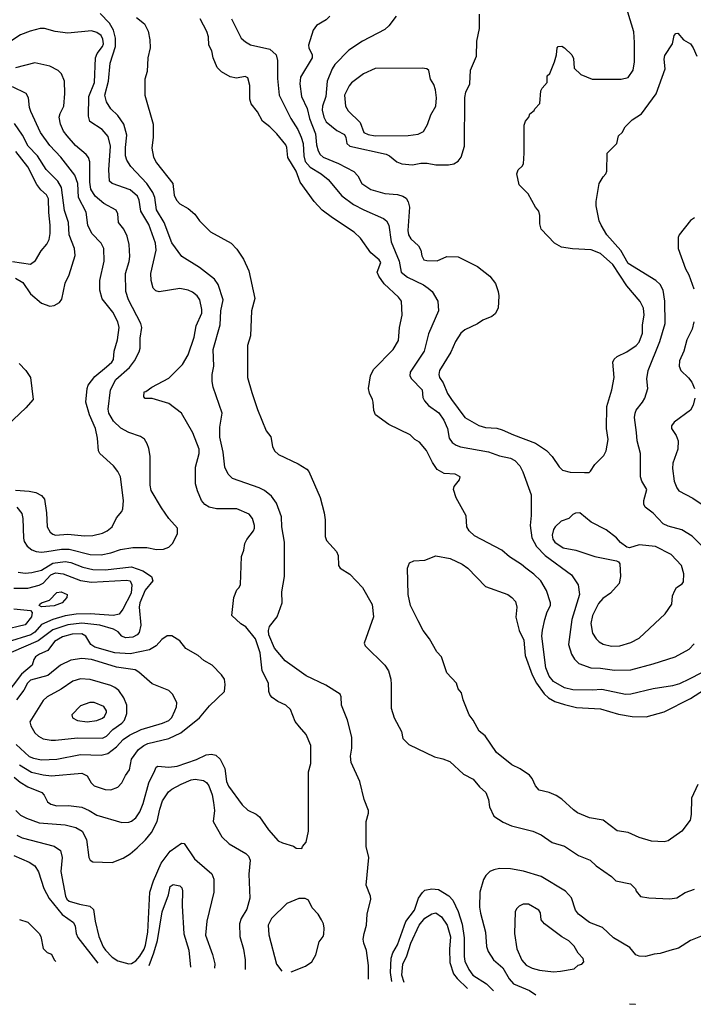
# Model space of a CAD drawing. Extents: x 997026 to 1115308, y 536381 to 619039.
# Tile 263 of 484: x 1060476 to 1065346, y 539794 to 546909. Entities that reach past the tile are written whole.
import ezdxf

# ---------------------------------------------------------------- set-up
doc = ezdxf.new("R2010")
doc.units = 0

msp = doc.modelspace()

# ---------------------------------------------------------------- linework, layer by layer
at = {"layer": '0CON20XD'}
for points in [[(1062998.1, 539975.9), (1062997.8, 540075), (1062983, 540183), (1062964.2, 540235), (1062960, 540265), (1062965.6, 540305), (1062984.4, 540365), (1062988.6, 540445), (1063014, 540555), (1063012, 540575), (1062980, 540655), (1063000, 540855), (1062980, 540935), (1062980, 541115), (1062996.7, 541175), (1062996.7, 541195), (1062966.2, 541275), (1062936, 541405), (1062871.7, 541541.7), (1062867, 541587), (1062877.8, 541645), (1062877.3, 541725), (1062846.4, 541846.4), (1062803.3, 541955), (1062800, 542015), (1062793.3, 542035), (1062690.3, 542100.3), (1062548, 542168), (1062395, 542276.7), (1062317.8, 542367.8), (1062278.4, 542465), (1062274.8, 542495), (1062282.4, 542525), (1062338.2, 542595), (1062373.1, 542695), (1062371.1, 542775), (1062389.5, 542885), (1062391.2, 543135), (1062370.9, 543245), (1062367.8, 543317.8), (1062333.3, 543415), (1062297, 543467), (1062245, 543506.7), (1062206.7, 543526.7), (1062014.7, 543594.7), (1061983.1, 543625), (1061960, 543675), (1061946.9, 543785), (1061922.4, 543892.4), (1061923.5, 543965), (1061939.5, 544065), (1061874.5, 544254.5), (1061866.9, 544295), (1061867.8, 544345), (1061879.5, 544405), (1061875.4, 544525), (1061926.1, 544705), (1061930.8, 544805), (1061947.5, 544885), (1061910.5, 544995), (1061884.7, 545034.7), (1061775, 545117.8), (1061647.2, 545197.2), (1061575, 545295.8), (1061521.8, 545445), (1061464.7, 545535), (1061453.1, 545625), (1061439.9, 545659.9), (1061395.6, 545725.6), (1061279.8, 545849.8), (1061249.6, 545895), (1061241.8, 545925), (1061240, 545985), (1061250.7, 546075), (1061229.5, 546155), (1061186.4, 546216.4), (1061134.4, 546265), (1061102.7, 546315), (1061091.8, 546365), (1061118.2, 546465), (1061130.4, 546595), (1061167.8, 546715), (1061167.7, 546775), (1061153.9, 546833.9), (1061125.2, 546885.2), (1061058.1, 546955)], [(1062717.5, 546935), (1062692.3, 546907.7), (1062621.9, 546868.1), (1062598, 546835), (1062564.3, 546725), (1062567.5, 546705), (1062590.8, 546655), (1062590.8, 546635), (1062506.9, 546495), (1062500.9, 546445), (1062514.6, 546355), (1062555, 546267.5), (1062572.1, 546195), (1062613.7, 546085), (1062621.1, 546005), (1062632.9, 545962.9), (1062649.1, 545935), (1062670.6, 545915), (1062781.4, 545871.4), (1062892.4, 545812.4), (1062920.7, 545780.7), (1062950, 545725), (1063015, 545682.5), (1063115, 545652.5), (1063207, 545647), (1063246.7, 545635), (1063269.1, 545619.1), (1063284.3, 545594.3), (1063293.1, 545555), (1063282.7, 545385), (1063286.7, 545355), (1063304.7, 545324.7), (1063360, 545275), (1063376, 545245), (1063382.7, 545202.7), (1063397.5, 545175), (1063418.3, 545168.3), (1063495, 545166.2), (1063565, 545198), (1063645, 545196), (1063785.7, 545125.7), (1063873.8, 545055), (1063915, 545002.5), (1063934.1, 544944.1), (1063940, 544915), (1063936.2, 544825), (1063913.8, 544785), (1063890, 544765), (1063825, 544737.5), (1063785, 544712), (1063695, 544668), (1063665, 544643.8), (1063626.5, 544583.5), (1063592, 544508), (1063510.8, 544375), (1063505.8, 544345), (1063511.4, 544325), (1063537.8, 544285), (1063568.6, 544208.6), (1063596.9, 544165), (1063695, 544035.8), (1063795, 543977.1), (1063842.6, 543962.6), (1063925, 543956.7), (1063965, 543945.6), (1064045, 543908.6), (1064205, 543850), (1064285, 543796), (1064325, 543752), (1064375, 543679.2), (1064401.2, 543655), (1064455, 543640), (1064558.3, 543638.3), (1064591.7, 543638.3), (1064603, 543647), (1064633.8, 543695), (1064699.1, 543760.9), (1064716, 543795), (1064730, 543875), (1064717.5, 543955), (1064721.4, 544115), (1064757.1, 544235), (1064772.5, 544325), (1064764.2, 544435), (1064774.5, 544455.5), (1064795, 544476), (1064865, 544510), (1064932, 544555), (1064955, 544580), (1064978.5, 544645), (1064979.5, 544705), (1064990.4, 544775), (1064984.5, 544825), (1064962.4, 544872.4), (1064865, 544985.6), (1064765, 545139.5), (1064675, 545220.5), (1064606.9, 545246.9), (1064473.2, 545253.2), (1064392.5, 545265), (1064343.3, 545295), (1064246.7, 545395), (1064236.2, 545435), (1064236.2, 545495), (1064230, 545525), (1064203.8, 545555), (1064151.7, 545651.7), (1064086.4, 545716.4), (1064070, 545795), (1064080, 545825), (1064109.3, 545850.7), (1064117, 545867), (1064123.3, 545945), (1064123.9, 546146.1), (1064133.3, 546175), (1064157.5, 546205), (1064165, 546230), (1064196.4, 546253.6), (1064200, 546265), (1064237, 546303), (1064242.5, 546395), (1064252.5, 546415), (1064290, 546455), (1064290, 546505), (1064308.3, 546521.7), (1064341.2, 546605), (1064356.7, 546655), (1064362.5, 546705), (1064370, 546715), (1064395, 546717.5), (1064415, 546706.7), (1064466.7, 546655), (1064479.3, 546629.3), (1064485, 546560), (1064532.5, 546512.5), (1064615, 546480), (1064825, 546480), (1064875, 546491.2), (1064910.8, 546545), (1064920, 546605), (1064920, 546745), (1064915, 546822.5), (1064872.7, 546962.7)], [(1061321.2, 546925), (1061379.1, 546879.1), (1061405, 546827.5), (1061417.5, 546765), (1061420, 546705), (1061403.8, 546635), (1061398.8, 546535), (1061380.5, 546479.5), (1061380, 546365), (1061440.6, 546155), (1061440.3, 546059.7), (1061430.9, 545980.9), (1061444.4, 545915), (1061464.4, 545875), (1061583.5, 545725), (1061592.1, 545642.1), (1061610.6, 545605), (1061635, 545579.4), (1061693.8, 545545), (1061741.2, 545505), (1061776.2, 545455), (1061855, 545376.2), (1062005, 545294), (1062045, 545252), (1062095, 545178), (1062133.3, 545095), (1062175.7, 544895), (1062152.9, 544805), (1062144.3, 544625), (1062122.5, 544555), (1062122.5, 544325), (1062153.6, 544216.4), (1062195, 544093.3), (1062259.2, 543939.2), (1062291.2, 543895), (1062303.8, 543825), (1062318.8, 543795), (1062347.3, 543767.3), (1062490.3, 543700.3), (1062551.7, 543661.7), (1062567.5, 543645), (1062647.4, 543457.4), (1062676.7, 543345), (1062683.3, 543295), (1062683.8, 543175), (1062693.3, 543145), (1062767.5, 543067.5), (1062777.7, 543037.7), (1062781.2, 542965), (1062793.8, 542945), (1062863, 542903), (1062955, 542806.7), (1063023.2, 542683.2), (1063033.8, 542593.8), (1062966.7, 542405), (1062974.1, 542384.1), (1063115, 542244), (1063143.2, 542203.2), (1063159.2, 542145), (1063162.5, 542105), (1063161.2, 541935), (1063184.1, 541864.1), (1063236, 541765), (1063246.7, 541715), (1063290.5, 541670.5), (1063475, 541582.5), (1063535, 541569.2), (1063585, 541548), (1063685, 541458), (1063755, 541421.2), (1063801.2, 541365), (1063847.1, 541325), (1063865.6, 541275), (1063871.7, 541221.7), (1063902.7, 541152.7), (1063970.5, 541110.5), (1064032.5, 541085), (1064185, 541044.2), (1064245, 541018), (1064325, 540963.8), (1064415, 540937.5), (1064515, 540870), (1064601.2, 540835), (1064644.5, 540794.5), (1064755, 540718.8), (1064785, 540686.2), (1064892.5, 540665), (1064928.3, 540628.3), (1064931.7, 540611.7), (1064965, 540573.3), (1065025, 540562.5), (1065175, 540557.5), (1065227.3, 540562.7), (1065287, 540603), (1065354.5, 540625.5)], [(1065494.3, 542235), (1065315, 542142.9), (1065245, 542110.8), (1065194.7, 542095.3), (1065056.2, 542073.8), (1064895, 542036.2), (1064855, 542033.8), (1064685, 542070), (1064615, 542063.8), (1064475, 542066.9), (1064415, 542082.3), (1064335, 542126.5), (1064304.4, 542164.4), (1064279.4, 542225), (1064251.2, 542455), (1064255, 542497.5), (1064273.5, 542575), (1064289.8, 542630.2), (1064312.5, 542675), (1064314.2, 542695), (1064284.2, 542785), (1064242.5, 542855), (1064193.4, 542903.4), (1064136, 542945), (1064103.6, 542973.6), (1064017.4, 543027.4), (1063961.2, 543075), (1063765, 543179.2), (1063724.6, 543214.6), (1063708.6, 543245), (1063702.9, 543325), (1063632, 543455), (1063611.2, 543515), (1063616.7, 543535), (1063656.7, 543585), (1063660, 543605), (1063624.2, 543624.2), (1063545, 543630.8), (1063495, 543658.8), (1063460.6, 543710.6), (1063416.3, 543796.3), (1063365.7, 543855.7), (1063333.3, 543875), (1063299.4, 543909.4), (1063145, 543983.1), (1063049.2, 544055), (1063035.6, 544085), (1063032.5, 544145), (1063025.6, 544165), (1063005, 544210), (1062997.3, 544245), (1063012.2, 544335), (1063035, 544381.1), (1063175.6, 544525), (1063215, 544591.2), (1063221.8, 544685), (1063240.5, 544775), (1063237.1, 544875), (1063215.6, 544905), (1063111.2, 545001.2), (1063072.5, 545055), (1063061.2, 545085), (1063085.8, 545155), (1063076, 545175), (1063015, 545225.7), (1062939.6, 545329.6), (1062895, 545374.3), (1062736.6, 545476.6), (1062663.6, 545533.6), (1062605, 545595.8), (1062504.5, 545734.5), (1062475.4, 545815), (1062415, 545913.8), (1062407.3, 545985), (1062399.5, 546005), (1062335, 546085.6), (1062285, 546134.4), (1062231.4, 546175), (1062194.2, 546244.2), (1062150.3, 546300.3), (1062140, 546335), (1062140, 546435), (1062125, 546490), (1062105, 546500), (1062044.1, 546485.9), (1061996.8, 546496.8), (1061935, 546532), (1061904.4, 546565), (1061874.4, 546635), (1061864.3, 546685), (1061844.3, 546725), (1061842, 546785), (1061828, 546825), (1061782, 546915)], [(1062007.1, 546915), (1062076.6, 546776.6), (1062108.5, 546748.5), (1062145, 546728.2), (1062285, 546695.5), (1062329.5, 546655), (1062340.5, 546615), (1062340.4, 546485), (1062352.3, 546365), (1062436.9, 546195), (1062487.2, 546115), (1062511.7, 546061.7), (1062525.2, 546015), (1062529.2, 545925), (1062541.1, 545885), (1062575, 545844.1), (1062654.8, 545794.8), (1062705.5, 545755), (1062805, 545637.8), (1062889.2, 545575), (1062964.2, 545535), (1063105, 545473.1), (1063126.7, 545456.7), (1063143.6, 545425), (1063161, 545305), (1063219.7, 545165), (1063234.1, 545084.1), (1063278.8, 545048.8), (1063395, 544992.7), (1063429.8, 544969.8), (1063457.1, 544945), (1063498, 544875), (1063504.3, 544805), (1063430.9, 544639.1), (1063400, 544515), (1063298.7, 544361.3), (1063297.5, 544335), (1063307.5, 544315), (1063385.8, 544235), (1063391.2, 544178.8), (1063401.9, 544155), (1063432.1, 544122.1), (1063505, 544069.2), (1063541.5, 544015), (1063568.5, 543955), (1063581.5, 543885), (1063603.3, 543853.3), (1063631.2, 543835), (1063663.9, 543823.9), (1063865, 543787.1), (1063945, 543758.9), (1064025, 543740.8), (1064055, 543724.6), (1064092.1, 543685), (1064112.7, 543642.7), (1064172.9, 543475), (1064173, 543327), (1064165.4, 543255), (1064177.6, 543165), (1064212.8, 543102.8), (1064275, 543038.2), (1064465, 542898.9), (1064514.5, 542825), (1064523.2, 542755), (1064466.9, 542575), (1064443.6, 542395), (1064464.4, 542325), (1064487.8, 542287.8), (1064517.2, 542257.2), (1064605, 542225.4), (1064675, 542223.8), (1064775, 542208.5), (1064895, 542211.2), (1065055, 542253.5), (1065213.7, 542306.3), (1065315, 542360), (1065351.8, 542398.2)], [(1063198.8, 546935), (1063145.5, 546864.5), (1063115, 546838), (1062953.8, 546755), (1062855, 546690), (1062755, 546584.5), (1062735, 546554.4), (1062699.7, 546465), (1062690.2, 546355), (1062664.7, 546285), (1062662.8, 546255), (1062674.8, 546204.8), (1062692.3, 546172.3), (1062769.2, 546109.2), (1062825, 546079.2), (1062835, 546057.5), (1062840.8, 546015), (1062862, 545995), (1063125, 545937.5), (1063150, 545925), (1063202.2, 545882.2), (1063238.3, 545868.3), (1063315, 545860.5), (1063375, 545871.8), (1063422, 545872), (1063485, 545861.1), (1063575, 545860), (1063615, 545868.8), (1063645, 545886.7), (1063668.8, 545915), (1063690.8, 545995), (1063693.2, 546346.8), (1063701.4, 546385), (1063731.4, 546445), (1063735.8, 546545), (1063778, 546645), (1063780, 546755), (1063800, 546845), (1063800.7, 546949.3)], [(1060436.3, 541436.3), (1060479.3, 541399.3), (1060535.2, 541365.2), (1060635.2, 541325.2), (1060653.1, 541305), (1060678.2, 541258.2), (1060700.7, 541240.7), (1060745, 541229.3), (1060828, 541232), (1060925, 541218.5), (1060978.8, 541195), (1061035, 541160.8), (1061215, 541106.9), (1061265, 541110), (1061285, 541117.8), (1061315, 541142.9), (1061345, 541184.2), (1061369.6, 541245), (1061409.1, 541395), (1061453.1, 541485), (1061462.9, 541507.1), (1061475, 541516.2), (1061555, 541508), (1061615, 541516.1), (1061755, 541564.5), (1061825, 541597.5), (1061862.3, 541602.3), (1061894.2, 541594.2), (1061925, 541566.2), (1061958.9, 541498.9), (1061971.5, 541405), (1061985, 541370), (1062085, 541236), (1062125, 541198), (1062185, 541168), (1062208.7, 541148.7), (1062276, 541055), (1062345, 540976.7), (1062375, 540961.2), (1062455.9, 540935.9), (1062475, 540922.5), (1062515, 540920), (1062520, 540935), (1062547.5, 540965), (1062563.6, 541046.4), (1062563.8, 541475), (1062580, 541535), (1062580, 541665), (1062548, 541745), (1062499.5, 541799.5), (1062468.7, 541838.7), (1062434, 541925), (1062401.2, 541955), (1062342.4, 541982.4), (1062300.9, 542010.9), (1062287.3, 542027.3), (1062278, 542055), (1062275.7, 542115), (1062229.5, 542205), (1062215.2, 542335.2), (1062180.8, 542435), (1062111.2, 542521.2), (1062074.4, 542544.4), (1062010, 542605), (1062023.8, 542735), (1062045, 542790), (1062063, 542807), (1062073, 542827), (1062080.5, 543029.5), (1062096, 543075), (1062104, 543125), (1062117.7, 543152.3), (1062166.2, 543215), (1062173.8, 543235), (1062173.8, 543255), (1062158.8, 543305), (1062135, 543335.7), (1062045.7, 543375.7), (1061900, 543375), (1061845, 543387.5), (1061814, 543405), (1061790, 543435), (1061761.4, 543505), (1061747.1, 543555), (1061746.9, 543675), (1061774.3, 543775), (1061774.2, 543805), (1061728.6, 543925), (1061645, 544066.7), (1061555, 544136), (1061435, 544172.5), (1061383, 544173), (1061372.5, 544185), (1061375, 544220), (1061388.3, 544221.7), (1061432.5, 544255), (1061555, 544318), (1061652.6, 544417.4), (1061695, 544486.7), (1061738.1, 544615), (1061751.7, 544698.3), (1061792.2, 544787.8), (1061793.1, 544815), (1061779.4, 544885), (1061758.6, 544915), (1061725, 544940.6), (1061695, 544954.4), (1061635, 544966.7), (1061485, 544942.5), (1061460.3, 544950.3), (1061440.5, 544970.5), (1061425.5, 545025), (1061424.6, 545075), (1061462.3, 545245), (1061457.7, 545295), (1061409, 545429), (1061351.5, 545525), (1061340.8, 545605), (1061327.1, 545635), (1061275, 545680), (1061145.7, 545725.7), (1061125, 545742.5), (1061119.6, 545825), (1061133.1, 545995), (1061115.4, 546065), (1061071.9, 546115), (1060983.4, 546173.4), (1060972.7, 546212.7), (1060975.8, 546355), (1061016.2, 546455), (1061025.3, 546635), (1061037.1, 546665), (1061075.3, 546715), (1061082, 546735), (1061078.1, 546768.1), (1061065.3, 546795.3), (1061035, 546817.1), (1060995, 546830), (1060825, 546811.5), (1060733.6, 546823.6), (1060655, 546845.5), (1060625, 546846.5), (1060552.8, 546827.2), (1060481.1, 546798.9), (1060419.7, 546760.3)], [(1065408.6, 543105), (1065337.9, 543177.9), (1065262, 543222), (1065165, 543249.5), (1065127.1, 543267.1), (1065055, 543344.3), (1064996.8, 543386.8), (1064988.3, 543408.3), (1064987.1, 543435), (1065008.6, 543515), (1064974.2, 543575), (1064964.4, 543605), (1064963.3, 543775), (1064938.8, 543865), (1064934.5, 543925.5), (1064921.2, 544035), (1064924.5, 544065), (1064933.2, 544086.8), (1064978.5, 544145), (1064994.4, 544175), (1065015.8, 544245), (1065009.1, 544315), (1065020.4, 544375), (1065103.4, 544585), (1065141.5, 544715), (1065139.5, 544875), (1065127.5, 544955), (1065106.6, 544996.6), (1065074.3, 545025), (1064875, 545148.8), (1064822.1, 545242.1), (1064720, 545355), (1064680, 545425), (1064664.3, 545455), (1064642.5, 545565), (1064642.5, 545595), (1064664, 545725), (1064693.3, 545775), (1064712.5, 545795), (1064720, 545815), (1064722.5, 545945), (1064792.5, 546015), (1064805, 546070), (1064832.5, 546095), (1064853.3, 546135), (1064904.2, 546185.8), (1064970, 546230), (1065076.2, 546373.8), (1065143.1, 546555), (1065135.6, 546625), (1065139.7, 546650.3), (1065196.2, 546735), (1065206.7, 546795), (1065219.3, 546810.7), (1065235, 546811.2), (1065274.4, 546764.4), (1065325, 546735.7), (1065345, 546706), (1065371.9, 546645)], [(1060455, 543387.3), (1060491.1, 543341.1), (1060499.6, 543305), (1060503, 543163), (1060509.4, 543139.4), (1060531.4, 543105), (1060565, 543078.9), (1060595, 543067.1), (1060635, 543062), (1060672.9, 543067.1), (1060777.5, 543082.5), (1060835, 543083.9), (1060986.7, 543045), (1061065, 543041.2), (1061135, 543056.8), (1061205, 543080.8), (1061294.7, 543094.7), (1061395, 543095.4), (1061465, 543080.6), (1061516.9, 543083.1), (1061555, 543098), (1061582, 543125), (1061616, 543195), (1061616, 543235), (1061555.5, 543305.5), (1061502, 543382), (1061427, 543507), (1061419.5, 543545), (1061418.9, 543755), (1061410.3, 543810.3), (1061398, 543845), (1061377.6, 543877.6), (1061348.6, 543898.6), (1061265, 543927.5), (1061207.6, 543957.6), (1061155, 544007.1), (1061119.6, 544065), (1061116.9, 544095), (1061133.8, 544235), (1061171.8, 544308.2), (1061269.6, 544395), (1061305.7, 544445), (1061340.3, 544509.7), (1061347.1, 544535), (1061347.3, 544607.3), (1061359.5, 544685), (1061351.8, 544715), (1061262.3, 544885), (1061243.1, 544945), (1061241.2, 545075), (1061268.3, 545161.7), (1061272, 545198), (1061268.5, 545285), (1061253.5, 545345), (1061229.4, 545395), (1061190, 545445), (1061185.5, 545505.5), (1061173.5, 545533.5), (1061085, 545581.5), (1061021.5, 545635), (1060991.6, 545685), (1060982.2, 545735), (1060982.3, 545882.3), (1060973.8, 545913.8), (1060957.1, 545935), (1060880.9, 546000.9), (1060819.2, 546069.2), (1060793.1, 546103.1), (1060770.4, 546155), (1060762.5, 546205), (1060768.9, 546231.1), (1060795.8, 546285), (1060802.5, 546375), (1060799.2, 546465), (1060779.1, 546519.1), (1060755, 546542), (1060693, 546573), (1060585, 546598.6), (1060445, 546561.6)], [(1063045, 546071.1), (1063285, 546073.3), (1063356.8, 546083.2), (1063395, 546102), (1063425, 546151.2), (1063447.4, 546222.6), (1063484.3, 546285), (1063488.1, 546345), (1063483.2, 546403.2), (1063471.2, 546441.2), (1063445, 546480), (1063433, 546543), (1063420, 546555), (1063385, 546560), (1063045, 546556.7), (1062962.6, 546517.4), (1062875.6, 546454.4), (1062857.9, 546432.1), (1062824.4, 546365), (1062832.2, 546285), (1062851.4, 546251.4), (1062936.6, 546166.6), (1062965, 546094.3), (1062995, 546080.5), (1063045, 546071.1)], [(1060445, 543509.1), (1060545, 543502.7), (1060592, 543492), (1060635, 543470), (1060656.7, 543445), (1060670.9, 543345), (1060673.8, 543245), (1060695.9, 543205.9), (1060715, 543190.9), (1060735, 543184.6), (1060825, 543192.1), (1060945, 543180.4), (1061005, 543181.8), (1061075, 543199.5), (1061109.2, 543215), (1061145.4, 543244.6), (1061175, 543310), (1061213.8, 543355), (1061222.5, 543375), (1061225.6, 543435), (1061204.4, 543605), (1061185, 543643.8), (1061154, 543685), (1061056.2, 543775), (1061045, 543793.3), (1061037.7, 543885), (1061023.8, 543955), (1060980.6, 544055), (1060953.3, 544145), (1060962.9, 544245), (1060972.4, 544267.6), (1061019.5, 544330.5), (1061105, 544401.4), (1061141.4, 544435), (1061154.2, 544455), (1061158.6, 544515), (1061183.1, 544595), (1061194.4, 544685), (1061186.4, 544725), (1061150.5, 544795), (1061072.6, 544892.6), (1061055.6, 544955), (1061056.7, 545025), (1061086.4, 545165), (1061085.4, 545255.4), (1061064.6, 545294.6), (1060996.9, 545365), (1060968.2, 545425), (1060957.9, 545517.9), (1060901.6, 545625), (1060897.3, 545725), (1060875.5, 545785), (1060773.5, 545915), (1060695, 546001.5), (1060626.2, 546095), (1060557.8, 546245), (1060548.1, 546275), (1060541.1, 546345), (1060522.9, 546375), (1060424.7, 546424.7)], [(1060695, 544840), (1060725, 544844), (1060764.3, 544865.7), (1060780.3, 544889.7), (1060805.5, 545004.5), (1060834.4, 545065), (1060877.8, 545205), (1060872.7, 545255), (1060834.7, 545355), (1060830, 545445), (1060800.4, 545530.4), (1060777.5, 545697.5), (1060752.9, 545742.9), (1060666.6, 545826.6), (1060605.5, 545925.5), (1060537.1, 545995), (1060495.9, 546075), (1060438.9, 546158.9)], [(1060555, 545143.6), (1060591.2, 545168.8), (1060631.2, 545238.8), (1060672.5, 545287.5), (1060688.3, 545321.7), (1060696.5, 545365), (1060697.1, 545425), (1060685.8, 545515), (1060684.6, 545614.6), (1060670, 545645), (1060630.1, 545680.1), (1060599.1, 545719.1), (1060536, 545845), (1060447.7, 545957.7)], [(1065355, 545476.7), (1065325, 545458.8), (1065243.3, 545355), (1065236.7, 545335), (1065236.2, 545255), (1065288.5, 545108.5), (1065312.2, 545065), (1065348.5, 544965)], [(1060425, 545161.1), (1060555, 545143.6)], [(1060445, 545041.6), (1060499.4, 545009.4), (1060555, 544929.4), (1060635, 544860), (1060695, 544840)], [(1065349.5, 544725), (1065336.9, 544673.1), (1065299.2, 544595), (1065277.1, 544515), (1065245.8, 544445), (1065242.5, 544405), (1065256.2, 544375), (1065312.1, 544322.1), (1065335, 544291.2), (1065354.5, 544245)], [(1060472.2, 544425), (1060520, 544375), (1060554.3, 544325), (1060573.8, 544165), (1060520, 544105), (1060385, 543977.3)], [(1065357.1, 544175), (1065345, 544123.8), (1065325, 544087.5), (1065208.3, 544001.7), (1065188, 543975), (1065189.2, 543955), (1065220.8, 543905), (1065235.6, 543865), (1065234.2, 543805), (1065196.5, 543705), (1065194.5, 543665), (1065206.7, 543575), (1065225.5, 543525.5), (1065240, 543505), (1065342, 543452), (1065445, 543381.9)], [(1064755, 542382.2), (1064815, 542384.4), (1064895, 542409.2), (1064955, 542440), (1065143, 542617), (1065191.2, 542685), (1065196.2, 542745), (1065211.2, 542785), (1065225, 542806.2), (1065265, 542833.3), (1065273.9, 542846.1), (1065277.5, 542905), (1065260, 542965), (1065185.8, 543045), (1065071.4, 543101.4), (1064955, 543115.6), (1064885, 543093.3), (1064865, 543096.7), (1064820.3, 543130.3), (1064791.2, 543165), (1064715, 543222), (1064607.7, 543277.7), (1064525, 543346.7), (1064495, 543343.8), (1064475, 543333.8), (1064445, 543304), (1064391.2, 543285), (1064346, 543245), (1064334.5, 543225.5), (1064324.4, 543185), (1064330.6, 543155), (1064345.7, 543135), (1064405, 543091.8), (1064496.2, 543076.2), (1064635, 543030), (1064789.3, 542999.3), (1064805, 542992.5), (1064815, 542977.5), (1064820, 542885), (1064808.6, 542835), (1064746, 542765), (1064692.6, 542727.4), (1064659.2, 542690.8), (1064617.2, 542602.8), (1064604.5, 542545), (1064616.4, 542476.4), (1064642.9, 542435), (1064665, 542412.9), (1064695, 542397.8), (1064755, 542382.2)], [(1060465.9, 542915.9), (1060515, 542910), (1060565, 542914.1), (1060635, 542932.6), (1060715, 542983), (1060805, 542993.8), (1060845, 542985.8), (1060932.5, 542952.5), (1061005, 542935.7), (1061095, 542934.4), (1061285, 542954.7), (1061365.8, 542925.8), (1061428.6, 542885), (1061439.2, 542855), (1061382.6, 542787.4), (1061343.8, 542695), (1061340.2, 542665), (1061351.5, 542535), (1061338.9, 542481.1), (1061325.9, 542464.1), (1061295, 542446.2), (1061241.8, 542441.8), (1061215, 542454), (1061188.6, 542485), (1061155, 542506), (1061055, 542535.2), (1060925, 542547.9), (1060825, 542536.2), (1060715, 542500.8), (1060608.9, 542421.1), (1060415, 542337.4)], [(1065378.3, 541381.7), (1065333.1, 541285), (1065330.5, 541165), (1065322.5, 541125), (1065263.5, 541046.5), (1065165, 540974.5), (1065135, 540969.5), (1065043.4, 540973.4), (1064955, 540999.2), (1064875, 541035.7), (1064795, 541048.8), (1064695, 541125.8), (1064595, 541142.5), (1064508.7, 541178.7), (1064479.1, 541199.1), (1064395, 541277.5), (1064353.4, 541303.4), (1064304.4, 541324.4), (1064232, 541342), (1064205, 541372), (1064180.6, 541425), (1064161.1, 541451.1), (1064095, 541496.9), (1064035, 541524.3), (1063924.2, 541615), (1063840, 541735), (1063798.3, 541768.3), (1063755, 541846.7), (1063726.2, 541885), (1063681.2, 541995), (1063670, 542045), (1063646.7, 542075), (1063633.3, 542115), (1063565, 542190), (1063525.7, 542305.7), (1063490.6, 542340.6), (1063439.2, 542435), (1063392, 542495), (1063356.2, 542565), (1063302.5, 542675), (1063283.3, 542755), (1063280.8, 542945), (1063295, 542983.3), (1063325, 542998.8), (1063405, 543004), (1063485, 543036), (1063587.5, 543015), (1063674.5, 542974.5), (1063716, 542945), (1063843.9, 542813.9), (1064005, 542755.6), (1064035, 542734.3), (1064059.5, 542705), (1064071.2, 542665), (1064063, 542593), (1064086.5, 542495), (1064120.8, 542425), (1064131.2, 542315), (1064180.3, 542175), (1064211.1, 542115), (1064268.3, 542038.3), (1064298.3, 542008.3), (1064345, 541983.5), (1064415, 541960), (1064502, 541938), (1064675, 541928.9), (1064805, 541890.9), (1064904.6, 541874.6), (1065005, 541871.5), (1065135, 541907.5), (1065326.6, 542003.4), (1065520.5, 542129.5)], [(1060435, 542802.4), (1060535, 542801.7), (1060617.2, 542822.8), (1060645, 542837.9), (1060701.3, 542898.7), (1060735, 542912.7), (1060791.4, 542905), (1060915, 542857.7), (1060994.7, 542845.3), (1061249.5, 542859.5), (1061275, 542854.4), (1061287.5, 542825), (1061281.7, 542765), (1061221.3, 542648.7), (1061195, 542614.5), (1061155, 542604.2), (1060984.8, 542615.2), (1060885, 542614.5), (1060805, 542601.1), (1060715, 542576), (1060635, 542538.3), (1060586.1, 542483.9), (1060557, 542463), (1060385, 542410.2)], [(1060635, 542667.5), (1060617.5, 542675), (1060621.2, 542685), (1060635, 542695.6), (1060691.2, 542715), (1060745, 542771.2), (1060775, 542774), (1060820, 542755), (1060817.5, 542735), (1060783.3, 542695), (1060725, 542674.6), (1060635, 542667.5)], [(1060435, 542651.5), (1060555, 542640), (1060566, 542626), (1060560.6, 542595), (1060515, 542535.6), (1060355, 542498)], [(1061135, 541344.5), (1061185, 541364.4), (1061214.4, 541395), (1061241.3, 541448.7), (1061270.9, 541489.1), (1061284.1, 541565.9), (1061335, 541635.4), (1061373.3, 541665), (1061401.5, 541678.5), (1061555.2, 541714.8), (1061640, 541755), (1061776.5, 541863.5), (1061848.1, 541951.9), (1061955.8, 542054.2), (1061961.2, 542105), (1061956.7, 542145), (1061936.2, 542175), (1061866.7, 542245), (1061808.3, 542278.3), (1061766.7, 542315), (1061676.6, 542366.6), (1061635, 542420), (1061575, 542457.1), (1061543.5, 542456.5), (1061505, 542430), (1061461.9, 542385), (1061413.6, 542356.4), (1061275, 542326.2), (1061165, 542335.2), (1061018.9, 542375), (1060990.5, 542395), (1060954.5, 542454.5), (1060925, 542471.1), (1060855, 542468.4), (1060785, 542449.8), (1060727.5, 542415), (1060679.7, 542350.3), (1060620, 542325), (1060590.8, 542305), (1060578.6, 542285), (1060567.1, 542245), (1060490, 542180), (1060369.1, 542020.9)], [(1060635, 541561.9), (1060745, 541564.7), (1060915, 541598.9), (1061065.9, 541594.1), (1061114.3, 541605.7), (1061177.3, 541655), (1061225, 541708.5), (1061270.1, 541739.9), (1061355, 541778.9), (1061508.8, 541825), (1061555, 541844.5), (1061575, 541867.1), (1061597.8, 541915), (1061610, 541945), (1061612.7, 541972.7), (1061583.2, 542033.2), (1061555, 542062), (1061435, 542110.8), (1061337.1, 542195), (1061310.3, 542210.3), (1061175, 542231.2), (1061042.4, 542272.4), (1060995, 542285.8), (1060926.1, 542293.9), (1060845, 542281.3), (1060770.5, 542245), (1060678.7, 542171.3), (1060555, 542136.2), (1060533.2, 542115), (1060506.4, 542063.6), (1060453.1, 541995)], [(1060705, 541702.7), (1060735, 541704.1), (1060895, 541720.2), (1061075, 541716.6), (1061105, 541732.5), (1061150.7, 541779.3), (1061214.7, 541825), (1061235, 541847.3), (1061250.2, 541895), (1061250.5, 541955), (1061229.4, 542009.4), (1061191.9, 542061.9), (1061165, 542083.6), (1061135, 542097.9), (1060985, 542141.8), (1060915, 542145.5), (1060861.5, 542128.5), (1060775, 542071.8), (1060675, 542016.5), (1060645, 541989.4), (1060549.2, 541835), (1060557.4, 541807.4), (1060586, 541756), (1060611.5, 541731.5), (1060645, 541713.8), (1060705, 541702.7)], [(1060965, 541836.5), (1061035, 541844.5), (1061075, 541860.8), (1061090, 541875), (1061104.2, 541905), (1061102.9, 541915), (1061085, 541947.5), (1061015, 541975.5), (1060982.5, 541975), (1060915, 541950.8), (1060853.3, 541885), (1060857.5, 541865), (1060895, 541844.5), (1060965, 541836.5)], [(1060451.9, 541671.9), (1060545, 541584), (1060575, 541571.8), (1060635, 541561.9)], [(1060475, 541524.2), (1060560.7, 541470.7), (1060645, 541451.8), (1060705.9, 541445.9), (1060925, 541463.9), (1060964.7, 541444.7), (1060993.6, 541395), (1061015, 541373.6), (1061095, 541346.5), (1061135, 541344.5)], [(1060448.2, 541195), (1060481, 541161), (1060525, 541138.9), (1060616.5, 541106.5), (1060805, 541092), (1060882.7, 541072.7), (1060927.7, 541045), (1060958.2, 540985), (1060975.5, 540855.5), (1060986.8, 540836.8), (1061005, 540824), (1061145, 540820), (1061225, 540850.8), (1061275, 540882.5), (1061324.6, 540925.4), (1061386.4, 540983.6), (1061428.2, 541035), (1061470.4, 541115), (1061488.7, 541205), (1061508.2, 541265), (1061551.3, 541328.7), (1061575, 541348.8), (1061642.5, 541385), (1061715, 541416), (1061745, 541422.2), (1061805, 541410.8), (1061827.1, 541397.1), (1061843.4, 541373.4), (1061867.8, 541307.8), (1061878.1, 541251.9), (1061884.1, 541195), (1061875.6, 541115), (1061938, 541005), (1061990, 540955), (1062110.8, 540885), (1062129.5, 540865), (1062141.8, 540835), (1062133.1, 540735), (1062138.9, 540561.1), (1062117.8, 540482.2), (1062076.6, 540413.4), (1062064.2, 540375), (1062068.1, 540285), (1062095, 540192.5), (1062106.9, 540115), (1062107, 540045.3)], [(1060455.3, 541015.3), (1060495, 540996.9), (1060725, 540937.8), (1060771.2, 540905), (1060784.3, 540854.3), (1060772.5, 540755), (1060807.9, 540575), (1060817.9, 540555), (1060835, 540540), (1060908.1, 540518.1), (1060984.3, 540504.3), (1061010.3, 540480.3), (1061022.5, 540395), (1061048.8, 540285), (1061079.4, 540209.4), (1061096.2, 540185), (1061145.6, 540135), (1061185, 540108.2), (1061265, 540087.5), (1061285, 540088.9), (1061315, 540108.8), (1061345, 540142.5), (1061375, 540192.2), (1061385, 540222.5), (1061401.9, 540315), (1061418.2, 540605), (1061442.4, 540687.6), (1061498.9, 540815), (1061565, 540900), (1061645, 540957.5), (1061666.4, 540956.4), (1061740, 540845), (1061758.8, 540828.8), (1061865, 540736.7), (1061879.5, 540699.5), (1061880, 540605), (1061829.5, 540395), (1061820.5, 540295), (1061870.5, 540155), (1061887.4, 540087.4), (1061884.7, 540054.7)], [(1060435, 540868.8), (1060545, 540822.1), (1060584.7, 540794.7), (1060611.3, 540751.3), (1060650.6, 540630.6), (1060688.6, 540558.6), (1060784.2, 540444.2), (1060864.4, 540385), (1060877.8, 540357.8), (1060883.5, 540305), (1060896.5, 540276.5), (1061040.7, 540090.4)], [(1065517.6, 540332.4), (1065325, 540254.3), (1065238.9, 540201.1), (1065175, 540182.5), (1065105, 540161.2), (1065062.3, 540157.7), (1064999.5, 540140.5), (1064955, 540141.2), (1064930.8, 540150.8), (1064886.2, 540205), (1064768, 540275), (1064688.9, 540348.9), (1064595.3, 540385.3), (1064515, 540445.7), (1064494.5, 540475), (1064464.5, 540564.5), (1064422.6, 540612.6), (1064245, 540717.8), (1064117.4, 540757.4), (1064025, 540773.1), (1063945, 540775.8), (1063903, 540767), (1063875, 540753.3), (1063845.9, 540724.1), (1063828, 540695), (1063802.9, 540605), (1063800.5, 540495), (1063807.3, 540452.7), (1063842.7, 540315), (1063851.4, 540211.4), (1063862.5, 540175), (1063901.9, 540115), (1063968.3, 540058.3), (1064015, 539977.5), (1064045, 539941.8), (1064162.5, 539895), (1064207.1, 539862.1)], [(1061411.9, 540074.7), (1061446.5, 540165), (1061473.1, 540255), (1061507.4, 540462.6), (1061551.1, 540585), (1061563.1, 540645), (1061585, 540659.2), (1061635, 540650), (1061648, 540635), (1061652, 540615), (1061650, 540505), (1061662.3, 540302.3), (1061699.2, 540185), (1061709.9, 540062.1)], [(1063166.5, 539960.1), (1063157.8, 540025), (1063161.6, 540128.4), (1063173.5, 540166.5), (1063207.6, 540225), (1063266.9, 540393.1), (1063330, 540475), (1063359.6, 540560.4), (1063387.2, 540602.8), (1063405, 540619.2), (1063455, 540629.4), (1063502.8, 540622.8), (1063578.5, 540578.5), (1063606.6, 540546.6), (1063645.3, 540465.3), (1063673.8, 540373.8), (1063689.3, 540275), (1063689.5, 540139.5), (1063694.7, 540105), (1063723.9, 540045), (1063753.1, 540005), (1063851.3, 539941.3), (1063900.4, 539891)], [(1062439.3, 540028.5), (1062541.2, 540068.8), (1062588.3, 540101.7), (1062617.3, 540152.7), (1062642, 540245), (1062671.2, 540285), (1062675, 540300), (1062677.5, 540345), (1062672, 540375), (1062658, 540405), (1062633.3, 540445), (1062590.8, 540490.8), (1062565, 540547.5), (1062539.3, 540559.3), (1062495, 540560), (1062407.7, 540522.3), (1062295.5, 540414.5), (1062273.3, 540365), (1062276.8, 540296.8), (1062333.1, 540085), (1062371.3, 540034.1)], [(1064335, 540030), (1064385, 540034.2), (1064485, 540050), (1064513.9, 540076.1), (1064540, 540085), (1064555, 540100), (1064550, 540125), (1064513.9, 540163.9), (1064484, 540215), (1064445, 540254), (1064395, 540282.5), (1064271.2, 540375), (1064246.7, 540405), (1064240, 540455), (1064230, 540475), (1064155, 540518.1), (1064115, 540517.1), (1064086.8, 540503.2), (1064068, 540485), (1064057, 540463), (1064053.1, 540305), (1064069.7, 540195), (1064105, 540113.1), (1064137.1, 540077.1), (1064180, 540055), (1064235, 540041.5), (1064335, 540030)], [(1060475, 540407.5), (1060535, 540386.7), (1060616.7, 540305), (1060628.8, 540285), (1060646.4, 540196.4), (1060675, 540167.5), (1060706.4, 540156.4), (1060726.4, 540116.4), (1060737.8, 540103.2)], [(1063254.8, 539951.8), (1063238.1, 540005), (1063245, 540083.8), (1063274.8, 540145.2), (1063304.1, 540235.9), (1063364.1, 540365), (1063405, 540416.9), (1063455, 540449.2), (1063485, 540456.2), (1063525.6, 540425.6), (1063567.2, 540365), (1063591.2, 540281.2), (1063583, 540193), (1063586.3, 540096.3), (1063612.2, 540015), (1063639.6, 539979.6), (1063713.5, 539908.6)], [(1064884.9, 539798.3), (1064925, 539796.2), (1064928.7, 539794.2)]]:
    msp.add_lwpolyline(points, dxfattribs=at)

doc.saveas('drawing.dxf')
